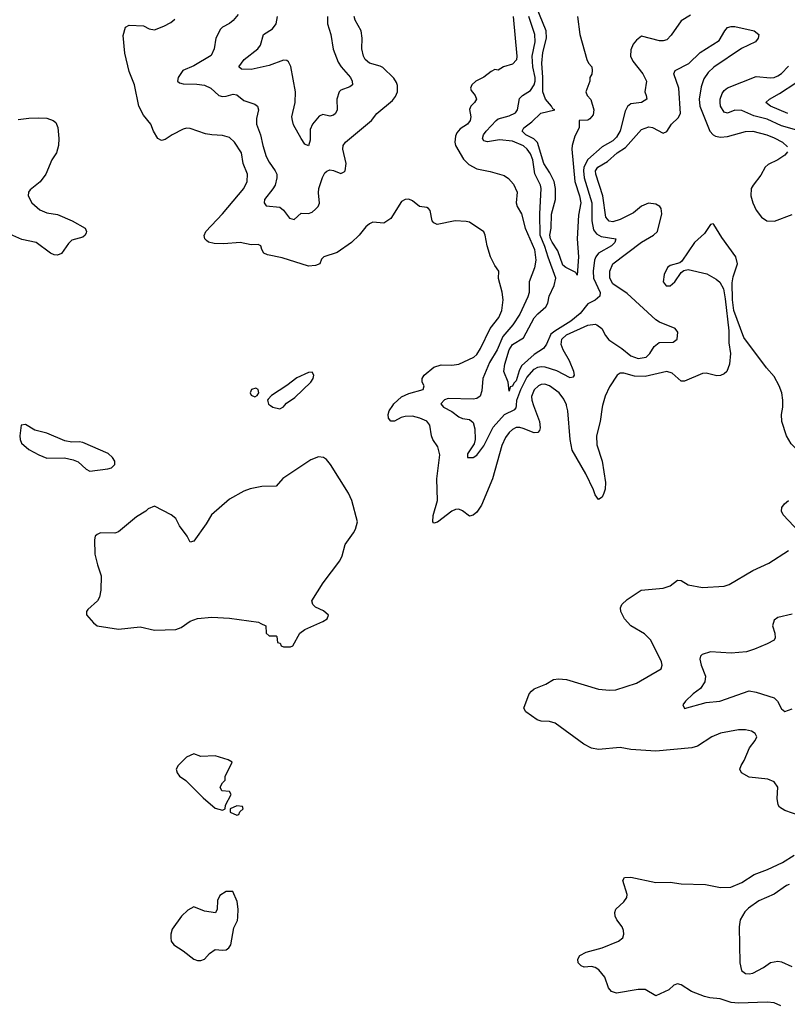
# Model space of a CAD drawing. Header units: inches. Extents: x 1694797 to 1849917, y 907313 to 1017959.
# Tile 614 of 656: x 1812998 to 1817283, y 936658 to 942153. Entities that reach past the tile are written whole.
import ezdxf

# ---------------------------------------------------------------- set-up
doc = ezdxf.new("R2010")
doc.units = ezdxf.units.IN
doc.header["$MEASUREMENT"] = 0
doc.layers.add('B8913', color=7, linetype='Continuous')
doc.layers.add('B8914', color=7, linetype='Continuous')

msp = doc.modelspace()

# ---------------------------------------------------------------- linework, layer by layer
at = {"layer": 'B8913', "color": 5}
for points, elevation in [([(1814398.8, 940000), (1814411.4, 939991.4), (1814450, 939981.3), (1814470, 939992.2), (1814476.9, 940000)], 820), ([(1815867.1, 940000), (1815899.6, 939910), (1815904.3, 939875.7), (1815899.8, 939860.2), (1815890, 939848.7), (1815870, 939847.2), (1815807.8, 939872.2), (1815790, 939877.4), (1815770, 939876.5), (1815750, 939866.8), (1815730, 939849), (1815710, 939821.2), (1815690, 939776.9), (1815638.1, 939590), (1815575.6, 939444.4), (1815550, 939405.1), (1815530, 939388), (1815510, 939382.4), (1815470, 939411.8), (1815450, 939420.7), (1815430, 939419.6), (1815410, 939409.6), (1815330, 939348.7), (1815310, 939343.5), (1815304.4, 939350), (1815306.9, 939386.9), (1815330.4, 939470), (1815327.1, 939590), (1815344.1, 939724.1), (1815332, 939770), (1815304.1, 939810), (1815296.2, 939830), (1815288, 939890), (1815271.7, 939911.7), (1815232.4, 939930), (1815190, 939940.4), (1815150, 939939.1), (1815127.6, 939932.4), (1815090, 939912.1), (1815070, 939911.5), (1815056.4, 939930), (1815054.8, 939950), (1815060.7, 939970), (1815080.8, 940000)], 780), ([(1815356.5, 940000), (1815364.2, 939990), (1815410, 939966.9), (1815450, 939936), (1815470, 939927.8), (1815510, 939920.8), (1815530, 939905.7), (1815538.3, 939870), (1815540.3, 939810), (1815534.5, 939785.5), (1815497.7, 939730), (1815497.2, 939710), (1815530, 939709.4), (1815550, 939722.2), (1815590, 939775), (1815641, 939879), (1815703.7, 939950), (1815761.8, 939978.2), (1815770, 939987.6), (1815771, 940000)], 760), ([(1816251.6, 940000), (1816248.7, 939990), (1816238.5, 939910), (1816218.4, 939830), (1816220.4, 939780.4), (1816250.2, 939690), (1816268.5, 939570), (1816266.2, 939533.8), (1816259.1, 939510), (1816250, 939488.7), (1816230, 939475.3), (1816210, 939502), (1816201.3, 939530), (1816159.1, 939619), (1816083, 939750), (1816070.5, 939810), (1816058, 939970), (1816050.7, 940000)], 780), ([(1817951.2, 940000), (1817910, 939986), (1817863.9, 939956.1), (1817790, 939877.6), (1817710, 939831.6), (1817690, 939814.5), (1817670, 939789.3), (1817629, 939711), (1817609, 939691), (1817566, 939674), (1817527.3, 939672.7), (1817470, 939678.5), (1817435.2, 939695.2), (1817390, 939728.5), (1817330, 939759.3), (1817305.4, 939785.4), (1817278.1, 939830), (1817251.7, 939910), (1817249.9, 939950), (1817258.2, 939990), (1817258.2, 940000)], 780), ([(1817350, 939294.5), (1817259.6, 939390), (1817251.5, 939410), (1817253, 939430), (1817268, 939452), (1817289.8, 939470.2)], 780), ([(1817354, 937710), (1817270, 937739.5), (1817238.6, 937758.6), (1817232, 937772), (1817227, 937807), (1817229.3, 937870), (1817210, 937899), (1817173.8, 937913.8), (1817070, 937926), (1817026.6, 937950), (1817018.4, 937970), (1817026, 937990), (1817042, 938018), (1817071.1, 938090), (1817103, 938130), (1817112.8, 938150), (1817104.5, 938170), (1817082.7, 938182.7), (1817049.8, 938189.8), (1817010, 938189.8), (1816910, 938170.8), (1816862.4, 938150), (1816781, 938099), (1816750, 938088.8), (1816550, 938070.8), (1816410, 938081.1), (1816349.2, 938090.8), (1816230, 938079.8), (1816190, 938088.5), (1816148, 938110), (1815987.3, 938227.3), (1815955.7, 938235.7), (1815910, 938238.2), (1815886.6, 938246.6), (1815822.7, 938290), (1815813.2, 938310), (1815842.4, 938390), (1815854.5, 938405.5), (1815870, 938418.4), (1815935.6, 938444.4), (1815978, 938470), (1816006, 938474), (1816049.7, 938470.3), (1816230, 938417.6), (1816290, 938411.2), (1816326.8, 938413.2), (1816442, 938450), (1816579.3, 938530), (1816584.5, 938550), (1816581.6, 938570), (1816522, 938690), (1816486.3, 938726.3), (1816409.7, 938770), (1816375.1, 938810), (1816353.7, 938850), (1816351.1, 938870), (1816358.9, 938890), (1816390, 938917.4), (1816466.6, 938970), (1816590, 938980.2), (1816630, 938993.7), (1816670, 939024.9), (1816690, 939022.4), (1816730, 938999.6), (1816810, 938984.6), (1816930, 938992.2), (1816958.2, 939001.8), (1817090, 939079.3), (1817180.7, 939119.3), (1817289, 939190)], 780), ([(1817310, 938835.6), (1817230, 938816.5), (1817210, 938802), (1817199.7, 938770), (1817213.6, 938730), (1817216.2, 938703.8), (1817209, 938690), (1817169.7, 938670.3), (1817100.6, 938639.4), (1817054.6, 938625.4), (1816970, 938617.2), (1816854.5, 938625.5), (1816808.7, 938610), (1816799.3, 938600.7), (1816795.1, 938584.9), (1816802, 938550), (1816826.9, 938490), (1816822.7, 938457.3), (1816798.9, 938421.1), (1816757, 938390), (1816714, 938350), (1816699, 938330), (1816710, 938309.5), (1816830, 938342.6), (1816906, 938350), (1817070, 938408.2), (1817110, 938400.4), (1817209.4, 938369.4), (1817229, 938350), (1817250, 938307.8), (1817270, 938292.8), (1817310, 938307.4)], 760), ([(1817247, 936650), (1817210, 936666.2), (1817170, 936669.8), (1817010, 936664.7), (1816970, 936669.2), (1816908.8, 936688.8), (1816850, 936693.5), (1816821.1, 936701.1), (1816749, 936729), (1816690, 936767), (1816670, 936772.7), (1816650, 936764.4), (1816621, 936739), (1816550, 936706.5), (1816490, 936741), (1816450, 936741.8), (1816330, 936719.8), (1816301.6, 936730), (1816285.4, 936750), (1816263.9, 936810), (1816231.9, 936850), (1816210, 936863.4), (1816190, 936869), (1816150, 936865.7), (1816132.2, 936872.2), (1816116.3, 936890), (1816113, 936910), (1816125.6, 936930), (1816160.5, 936950), (1816250, 936973.4), (1816340.5, 937010), (1816365.1, 937030), (1816371.1, 937050), (1816368.2, 937070), (1816360.5, 937090), (1816332, 937130), (1816322.7, 937150), (1816321.2, 937170), (1816326, 937190), (1816370, 937230.6), (1816386.6, 937253.4), (1816389.6, 937270.3), (1816365.6, 937350), (1816374.2, 937365.8), (1816410, 937367.7), (1816550, 937337.4), (1816630, 937340.2), (1816690, 937330.2), (1816826.3, 937326.3), (1816910.8, 937309.2), (1816968, 937312), (1817030, 937338.7), (1817097.2, 937382.8), (1817171.8, 937410), (1817256, 937450), (1817320.9, 937490)], 780), ([(1817293.2, 937326.8), (1817278.7, 937321.3), (1817210, 937273.8), (1817123.6, 937236.4), (1817065.8, 937194.2), (1817046.4, 937173.6), (1817019.4, 937130), (1817014.5, 937090), (1817018.7, 936890), (1817027.5, 936847.5), (1817049, 936830), (1817070, 936827.8), (1817090, 936832.3), (1817150, 936862.9), (1817190, 936891.8), (1817230, 936898.7), (1817250, 936895.1), (1817308.4, 936868.4)], 760)]:
    msp.add_lwpolyline(points, dxfattribs=dict(at, elevation=elevation))
at = {"layer": 'B8913', "color": 5, "elevation": 820}
for points in [[(1813030, 939894), (1813006, 939890), (1812998.7, 939830), (1813000.3, 939810), (1813008.8, 939790), (1813050, 939754.9), (1813105.1, 939725.1), (1813150, 939706.4), (1813247.9, 939707.9), (1813296.8, 939696.8), (1813324.9, 939684.9), (1813370, 939644), (1813390, 939634), (1813490, 939646), (1813510, 939651.3), (1813528.9, 939671.1), (1813529, 939690), (1813517.2, 939710), (1813492.7, 939732.7), (1813350, 939793.6), (1813330, 939797.6), (1813290, 939796), (1813250, 939802.7), (1813150, 939845.1), (1813083, 939863)], [(1814666.4, 939713.6), (1814622.8, 939697.2), (1814466.9, 939593.1), (1814430, 939549.3), (1814350, 939547), (1814285.2, 939534.8), (1814250, 939521.2), (1814170, 939477.2), (1814068.2, 939390), (1814039.9, 939340.1), (1813970, 939242), (1813950, 939238), (1813934, 939270), (1813890, 939329.2), (1813869.3, 939370), (1813844, 939390), (1813750, 939438), (1813716, 939424), (1813702, 939410), (1813650, 939379), (1813550, 939294), (1813530, 939286.6), (1813450, 939289.6), (1813430, 939280.7), (1813420.4, 939270), (1813416.4, 939250), (1813418.3, 939170), (1813431.7, 939110), (1813453.7, 939050), (1813452, 938970), (1813443, 938930), (1813433.4, 938910), (1813378.5, 938861.5), (1813370.8, 938850), (1813370.9, 938830.9), (1813410, 938786.8), (1813430, 938770.8), (1813550, 938750.8), (1813670, 938764.9), (1813750, 938746), (1813870, 938750.6), (1813899.1, 938760.9), (1813950, 938796), (1813990, 938811.3), (1814070, 938819.1), (1814170, 938813.7), (1814331.3, 938790), (1814344.1, 938784.1), (1814372, 938770), (1814374, 938730), (1814390, 938714), (1814430, 938714), (1814434, 938710), (1814438, 938678), (1814452.7, 938672.7), (1814458, 938658), (1814470, 938654), (1814510, 938654), (1814522, 938658), (1814562, 938730), (1814589.5, 938750.5), (1814690, 938794), (1814715.3, 938810), (1814722, 938830), (1814694, 938854), (1814650, 938874), (1814634, 938890), (1814629.2, 938910), (1814692, 939010), (1814786.2, 939133.8), (1814798.9, 939161.1), (1814815.1, 939224.9), (1814862.4, 939290), (1814873.3, 939310), (1814883.6, 939350), (1814851.6, 939470), (1814833.6, 939510), (1814734, 939670), (1814710, 939698), (1814693.2, 939710)], [(1813970, 938055.3), (1813930, 938038), (1813882, 937990), (1813872, 937970), (1813878, 937950), (1813890, 937932), (1813926.4, 937906.4), (1814022, 937810), (1814090, 937752), (1814130, 937742), (1814146, 937750), (1814148, 937770), (1814178, 937830), (1814170, 937846), (1814126, 937850), (1814118, 937870), (1814130, 937894), (1814146, 937910), (1814146, 937930), (1814184, 938010), (1814162.5, 938022.5), (1814090, 938044.5), (1814010, 938042)], [(1814210, 937766), (1814174, 937750), (1814174, 937730), (1814210, 937714), (1814222, 937718), (1814227.3, 937732.7), (1814246, 937750), (1814242, 937762)], [(1814150, 937288), (1814115.3, 937264.7), (1814102.5, 937237.5), (1814100.7, 937190), (1814090.4, 937169.6), (1814030, 937178.4), (1813970, 937202.7), (1813935.9, 937184.1), (1813901, 937150), (1813850, 937078), (1813841, 937050), (1813841, 937030), (1813844.7, 937010), (1813858, 936990), (1813910, 936957.3), (1813970, 936910.6), (1813990, 936902), (1814010, 936903), (1814030, 936910.8), (1814058.4, 936941.6), (1814090, 936964.9), (1814130, 936959.5), (1814150, 936962.6), (1814166.2, 936973.8), (1814177.4, 936990), (1814194.2, 937085.8), (1814213.6, 937126.4), (1814215.6, 937144.4), (1814217, 937190), (1814212.3, 937232.3), (1814187.3, 937287.3)]]:
    msp.add_lwpolyline(points, close=True, dxfattribs=at)
at = {"layer": 'B8914', "color": 5}
for points, elevation in [([(1816112.1, 942170), (1816124.6, 942070), (1816164.9, 941930), (1816174, 941910), (1816192.2, 941890), (1816194, 941870), (1816192, 941848), (1816181, 941830), (1816181, 941810), (1816158, 941750), (1816166.8, 941730), (1816187.1, 941707.1), (1816203.7, 941650), (1816198.8, 941621.2), (1816181.2, 941598.8), (1816170, 941591.8), (1816122, 941590), (1816121.5, 941550), (1816097, 941503), (1816082.7, 941450), (1816081.1, 941430), (1816097.2, 941250), (1816123.6, 941170), (1816130.7, 941130), (1816118.2, 941061.8), (1816110.2, 940930.2), (1816118.4, 940830), (1816110, 940726.6), (1816101.7, 940741.7), (1816046.2, 940770), (1816030, 940783.2), (1816002.7, 940862.7), (1815970, 940910.7), (1815962, 940930), (1815957.7, 940950), (1815964.9, 940990), (1815967.2, 941067.2), (1815988.5, 941150), (1815988.3, 941210), (1815981.8, 941250), (1815958.2, 941298.2), (1815924.4, 941350), (1815888, 941468), (1815867.9, 941487.9), (1815823.9, 941510), (1815802.8, 941530), (1815812.5, 941550), (1815857, 941583), (1815908.1, 941631.9), (1815984.7, 941650), (1815974.9, 941654.9), (1815967.3, 941670), (1815933.1, 941710), (1815918.3, 941750), (1815918.5, 941830), (1815912.2, 941910), (1815918.6, 941970), (1815939.2, 942050), (1815937.4, 942090), (1815883.2, 942223.2)], 720), ([(1815080.8, 940000), (1815087.5, 940010), (1815130, 940048.7), (1815170, 940066.3), (1815251.1, 940090), (1815256, 940110), (1815245.6, 940130), (1815245.2, 940150), (1815256.2, 940170), (1815310, 940213.1), (1815350, 940227.5), (1815410, 940225.5), (1815448.6, 940231.4), (1815534, 940270), (1815550, 940284.9), (1815570, 940317.4), (1815624.5, 940430), (1815672.6, 940490), (1815689.4, 940530), (1815696.3, 940590), (1815691.4, 940631.4), (1815671.1, 940708.9), (1815672.1, 940750), (1815650, 940782), (1815626.2, 940830), (1815607.1, 940890), (1815597.2, 940950), (1815590, 940969.3), (1815510, 941023.6), (1815490, 941027.3), (1815429.6, 941029.6), (1815329.5, 941010), (1815310, 941019.2), (1815300.3, 941030), (1815290, 941088.7), (1815280.1, 941100.1), (1815270, 941105.1), (1815229.7, 941109.7), (1815190, 941142), (1815170, 941151.8), (1815150, 941149.6), (1815130, 941137.6), (1815070, 941042.7), (1815030, 941017.2), (1814970, 941022), (1814950, 941013.6), (1814930, 940996.9), (1814894, 940950), (1814850.2, 940909.8), (1814770, 940853), (1814696, 940830), (1814683.8, 940816.2), (1814673.4, 940790), (1814650, 940780.7), (1814610, 940777), (1814463.7, 940823.7), (1814380.8, 940840.8), (1814361.2, 940850), (1814349, 940870), (1814344, 940890), (1814330, 940898), (1814290, 940897), (1814229.6, 940909.6), (1814138, 940902), (1814084.6, 940904.6), (1814052, 940912), (1814040.6, 940920.6), (1814032.1, 940930), (1814028.4, 940948.4), (1814036.5, 940970), (1814129.9, 941070.1), (1814248.9, 941210), (1814267.3, 941250), (1814269.8, 941290), (1814245.8, 941350), (1814235.8, 941410), (1814198.2, 941470), (1814170, 941495.4), (1814130, 941507.3), (1814070, 941509.8), (1814036.1, 941516.1), (1813950, 941545.1), (1813930, 941547.3), (1813910, 941542.6), (1813850, 941511.1), (1813810, 941483.5), (1813790, 941478), (1813770, 941489.6), (1813744.8, 941530), (1813729.8, 941570), (1813690, 941619.8), (1813663.9, 941670), (1813639.8, 941790), (1813610, 941864), (1813585.6, 941965.6), (1813575.1, 942064.9), (1813589.6, 942110.4), (1813610, 942122), (1813690, 942118.9), (1813721.7, 942101.7), (1813750, 942096.2), (1813803.1, 942116.9), (1813842.2, 942137.8), (1813863.5, 942156.5)], 780), ([(1814218.2, 942181.9), (1814190, 942147.6), (1814170, 942131.7), (1814130, 942111.6), (1814119.7, 942100.3), (1814093.5, 942050), (1814083.5, 941990), (1814066.8, 941953.2), (1813970, 941895.2), (1813909.8, 941870.2), (1813883.1, 941830), (1813879.7, 941810), (1813890, 941800.5), (1813910, 941794.5), (1813987, 941793), (1814030, 941786.7), (1814064.4, 941770), (1814110, 941730.6), (1814130, 941724.6), (1814150, 941725.8), (1814190, 941738), (1814210, 941734.3), (1814250, 941701.3), (1814310, 941680.5), (1814325.1, 941670), (1814331, 941650), (1814319.3, 941600.7), (1814320.2, 941570), (1814343.1, 941510), (1814354.8, 941450), (1814373.6, 941390), (1814390, 941358.4), (1814425, 941310), (1814433.3, 941290), (1814434.2, 941270), (1814424.1, 941230), (1814411.7, 941208.3), (1814364.7, 941150), (1814362, 941130), (1814373.6, 941113.6), (1814450, 941107.1), (1814470, 941089.7), (1814504.9, 941044.9), (1814530, 941036.9), (1814570, 941073.3), (1814610, 941071.3), (1814630, 941078.9), (1814650, 941094.7), (1814664.2, 941110), (1814671.2, 941128.8), (1814666.1, 941186.1), (1814668.5, 941210), (1814687.7, 941272.3), (1814702.3, 941297.7), (1814712.4, 941307.6), (1814730, 941314.5), (1814750, 941311.9), (1814790, 941295.4), (1814810, 941302.9), (1814814.6, 941310), (1814821.2, 941350), (1814801.8, 941430), (1814804.7, 941450), (1814816.2, 941470), (1814961.3, 941590), (1814992.4, 941630), (1815078.9, 941701.1), (1815096.5, 941723.5), (1815106.5, 941750), (1815106.4, 941786.4), (1815102.3, 941802.3), (1815086.5, 941826.5), (1815025.1, 941885.1), (1815010, 941893.6), (1814950, 941909.3), (1814927.5, 941930), (1814917.8, 941950), (1814908.4, 941990), (1814909.4, 942050), (1814904.6, 942090), (1814870.3, 942150), (1814865, 942170)], 760), ([(1814716.6, 942170), (1814715.7, 942130), (1814734.5, 942070), (1814748, 941988), (1814776.2, 941916.2), (1814792.1, 941890), (1814843.9, 941830), (1814854, 941810), (1814855.3, 941790), (1814842, 941778), (1814790, 941759.7), (1814780.9, 941750), (1814769, 941710), (1814770.3, 941650), (1814762, 941630), (1814750, 941619.5), (1814730, 941614.5), (1814690, 941622.9), (1814670, 941614), (1814632.6, 941570), (1814620.6, 941539.4), (1814619.5, 941480.5), (1814610, 941449.6), (1814590, 941459.1), (1814570, 941489.8), (1814527, 941567), (1814520.2, 941590), (1814517, 941610), (1814535.8, 941690), (1814537.1, 941750), (1814512.2, 941892.2), (1814498, 941918), (1814490, 941924.2), (1814470, 941927.1), (1814390, 941896.4), (1814290, 941874.3), (1814237.2, 941877.2), (1814222.2, 941890), (1814250.8, 941930), (1814327.1, 941990), (1814341.7, 942010), (1814359.8, 942070), (1814410, 942101.8), (1814430, 942130.4), (1814438.2, 942170)], 740), ([(1815752.5, 942170), (1815773.1, 941950), (1815771.4, 941928.6), (1815750, 941905.4), (1815699.3, 941890), (1815670, 941871.3), (1815650, 941874), (1815630, 941863.1), (1815590, 941832.4), (1815544.5, 941810), (1815521.2, 941790), (1815514, 941770), (1815518, 941758), (1815541.2, 941730), (1815549, 941710), (1815537.2, 941690), (1815517.2, 941670), (1815510, 941652), (1815515.8, 941610), (1815513.7, 941590), (1815497.6, 941570), (1815456.6, 941543.4), (1815438.4, 941521.6), (1815430, 941502), (1815427.6, 941470), (1815431.6, 941450), (1815474.9, 941374.9), (1815504.9, 941344.9), (1815550, 941320.4), (1815625.3, 941305.3), (1815702.5, 941282.5), (1815726.2, 941266.2), (1815754.9, 941234.9), (1815775.8, 941190), (1815769.8, 941130), (1815775.8, 941110), (1815798.7, 941070), (1815819.9, 940990), (1815872.1, 940870), (1815879.4, 940810), (1815871.7, 940768.3), (1815842.8, 940690), (1815841.4, 940630), (1815834, 940606), (1815790.4, 940510), (1815751.5, 940450), (1815696, 940384), (1815662.8, 940310), (1815621.1, 940238.9), (1815584.1, 940150), (1815578.2, 940081.8), (1815568.4, 940051.6), (1815550, 940038), (1815530, 940034.3), (1815390, 940038.5), (1815370, 940031.3), (1815348.9, 940010), (1815356.5, 940000)], 760), ([(1816742.2, 942177.8), (1816690, 942146.2), (1816634.1, 942065.9), (1816610, 942041.3), (1816590, 942034.2), (1816570, 942033.9), (1816470, 942060.5), (1816441.1, 942038.9), (1816423, 942017), (1816410, 941983.7), (1816408.5, 941950), (1816421.2, 941921.2), (1816476.6, 941850), (1816497.7, 941810), (1816487.1, 941750), (1816495.9, 941730), (1816498.5, 941710), (1816470, 941690.7), (1816410, 941683.1), (1816391.1, 941668.9), (1816377.9, 941642.1), (1816350, 941533.3), (1816330, 941496.8), (1816310, 941477.3), (1816250, 941443.4), (1816170, 941373.3), (1816146.9, 941330), (1816144.7, 941310), (1816150, 941270.2), (1816192.6, 941130), (1816192.4, 941030), (1816200.5, 940980.5), (1816217.6, 940957.6), (1816243.6, 940943.6), (1816326.7, 940930), (1816320.5, 940910), (1816302.5, 940890), (1816230, 940849.9), (1816214.1, 940830), (1816207, 940810), (1816198.6, 940750), (1816200.5, 940710), (1816238.4, 940630), (1816236.3, 940610), (1816210, 940588.5), (1816170, 940567.9), (1816127.1, 940512.9), (1816075, 940470), (1815984.7, 940415.3), (1815963, 940397), (1815938, 940342), (1815922.1, 940317.9), (1815870, 940284.4), (1815799.3, 940220.7), (1815785.9, 940194.1), (1815770, 940136.8), (1815756.4, 940123.6), (1815750, 940108.4), (1815735.5, 940104.5), (1815730, 940079.3), (1815724.8, 940130), (1815700.6, 940190), (1815705.9, 940230), (1815729.9, 940310), (1815750, 940340.4), (1815810, 940376.6), (1815870, 940488.8), (1815890, 940512.1), (1815935.8, 940550), (1815945.5, 940570), (1815954.6, 940610), (1815982.4, 940670), (1815991.1, 940710), (1815947.4, 940827.4), (1815930, 940888), (1815903.4, 940950), (1815901, 941070), (1815909.6, 941210), (1815906.2, 941230), (1815873, 941293), (1815862.3, 941370), (1815850, 941403.9), (1815831, 941431), (1815810, 941448.5), (1815750, 941474.4), (1815677.2, 941482.8), (1815610, 941471.9), (1815590, 941476.9), (1815581, 941490), (1815587.7, 941510), (1815602.8, 941530), (1815657.7, 941590), (1815670, 941598.8), (1815730, 941616.6), (1815766.4, 941633.6), (1815776.4, 941650), (1815787.8, 941712.2), (1815804.7, 941730), (1815850, 941757.6), (1815869.5, 941790), (1815875, 941810), (1815876.2, 941830), (1815863.3, 941890), (1815859.4, 941950), (1815876.5, 942030), (1815874.6, 942070), (1815839.7, 942170)], 740), ([(1815771, 940000), (1815773.2, 940030), (1815794.7, 940090), (1815830, 940156.6), (1815870, 940201.7), (1815890, 940213.1), (1815910, 940217.1), (1815930, 940214.7), (1815994.9, 940194.9), (1816070, 940156.5), (1816090, 940160.5), (1816095.2, 940170), (1816091.6, 940190), (1816067.3, 940250), (1816031.6, 940310), (1816020.2, 940340.2), (1816023.8, 940370), (1816050, 940394.2), (1816170, 940447.7), (1816210, 940453.1), (1816220.7, 940450), (1816247.2, 940430), (1816267.5, 940390), (1816286.9, 940366.9), (1816358.6, 940318.6), (1816410, 940277.3), (1816450, 940261.8), (1816494.4, 940270), (1816514.9, 940290), (1816539, 940330), (1816568, 940352), (1816646.8, 940353.2), (1816668.5, 940370), (1816671.7, 940410), (1816657.1, 940430), (1816570, 940464.7), (1816550, 940477.3), (1816390, 940624.1), (1816310, 940678.2), (1816291.8, 940710), (1816293, 940750), (1816310, 940790.9), (1816469.6, 940910.4), (1816536, 940950), (1816558.2, 940970), (1816582.4, 941070), (1816578.6, 941098.6), (1816570.9, 941110.9), (1816550, 941122.8), (1816508.4, 941128.4), (1816470, 941112.7), (1816424.1, 941075.9), (1816350, 941037.5), (1816310, 941025.5), (1816288.9, 941028.9), (1816270, 941050.4), (1816253.5, 941170), (1816214, 941290), (1816213.3, 941310), (1816225, 941330), (1816279.3, 941360.7), (1816333.3, 941410), (1816379.5, 941440.5), (1816470, 941539.2), (1816510, 941554.5), (1816530, 941550.9), (1816590, 941520.4), (1816610, 941528), (1816636.5, 941570), (1816674.5, 941605.5), (1816686.5, 941630), (1816677, 941770), (1816650.5, 941850), (1816657.3, 941870), (1816732.5, 941907.5), (1816796.3, 941970), (1816903.4, 942036.6), (1816933.4, 942090), (1816950, 942109.3), (1816970, 942115.6), (1816990, 942115.1), (1817098, 942090), (1817124, 942070), (1817121.2, 942050), (1817106, 942030), (1817027.2, 941992.7), (1816872.3, 941887.7), (1816841.3, 941858.7), (1816816.8, 941823.2), (1816801.8, 941778.2), (1816790.6, 941710), (1816795.2, 941670), (1816851.4, 941531.4), (1816869.5, 941509.5), (1816882.8, 941502.8), (1816910, 941498.1), (1816950, 941500.5), (1817050, 941529.8), (1817090, 941530.4), (1817169.5, 941510), (1817210, 941493.9), (1817255.8, 941470), (1817283.2, 941443.2)], 760), ([(1817335.4, 941535.4), (1817250, 941559.6), (1817170, 941596.8), (1817096, 941616), (1817030, 941645.5), (1816990, 941648.5), (1816950, 941630.9), (1816930, 941636.4), (1816910.7, 941670), (1816907.4, 941690), (1816908.1, 941710), (1816919.2, 941740.8), (1816930, 941757.1), (1816948.3, 941771.7), (1817110, 941835.3), (1817190, 941828.9), (1817210, 941830.9), (1817230, 941839.4), (1817250, 941851.8), (1817290, 941893.7)], 740), ([(1817286.3, 941630), (1817189.6, 941670), (1817163.6, 941690), (1817182.9, 941710), (1817239.6, 941740.4), (1817330, 941800.4)], 720), ([(1812990, 941595), (1813050, 941603), (1813104.8, 941604.8), (1813150, 941602.6), (1813184.7, 941590), (1813199.1, 941579.1), (1813210.8, 941550.8), (1813216.3, 941490), (1813215.5, 941450), (1813203.1, 941410), (1813177.4, 941370), (1813144.7, 941290), (1813112.5, 941247.5), (1813057.1, 941202.8), (1813047.9, 941190), (1813045.6, 941170), (1813065.3, 941130), (1813110, 941092.2), (1813150, 941074.3), (1813210, 941066.4), (1813290.4, 941030), (1813363.1, 940990), (1813371.8, 940970), (1813370, 940964), (1813363.8, 940950), (1813350, 940939.7), (1813290, 940922.5), (1813270, 940903.5), (1813232.4, 940847.6), (1813210, 940838.7), (1813190, 940841.1), (1813170, 940850.7), (1813090, 940909.9), (1813010, 940925.4), (1812910, 940970.5)], 780), ([(1817283.9, 941416.1), (1817270, 941396.5), (1817230, 941371.1), (1817175.3, 941344.7), (1817159.8, 941330), (1817134.8, 941285.2), (1817092, 941230), (1817082, 941210), (1817078.7, 941170), (1817089.9, 941129.9), (1817110, 941089.6), (1817139.7, 941050), (1817169.4, 941030), (1817212, 941028), (1817310, 941065.3)], 760), ([(1817258.2, 940000), (1817258.3, 940030), (1817252, 940070), (1817238.2, 940110), (1817210, 940161.1), (1817167.1, 940210), (1817039.7, 940379.7), (1816984, 940530), (1816976.2, 940590), (1816975.5, 940684.5), (1816981.5, 940718.5), (1817005.2, 940790), (1816996, 940830), (1816917.2, 940937.2), (1816873.2, 941010), (1816870, 941014), (1816854, 941010), (1816820.4, 940959.6), (1816764.9, 940910), (1816694.9, 940805.1), (1816683.4, 940796.6), (1816630, 940780.5), (1816613.4, 940770), (1816595.8, 940730), (1816590.5, 940690.5), (1816607.7, 940667.7), (1816630, 940668.4), (1816654.5, 940690), (1816690, 940742.8), (1816706.3, 940753.7), (1816730, 940759.1), (1816834.4, 940734.4), (1816885.5, 940705.5), (1816907.3, 940687.3), (1816926, 940650), (1816935.3, 940595.3), (1816955.9, 940415.9), (1816956.3, 940350), (1816966.4, 940290), (1816960.3, 940230), (1816944.9, 940190), (1816930, 940176.3), (1816910, 940167.4), (1816890, 940166.2), (1816830, 940179.8), (1816810, 940177.8), (1816710, 940134.8), (1816690, 940135.8), (1816640.8, 940180.8), (1816610, 940188.8), (1816490, 940161.2), (1816430, 940164.3), (1816370, 940179.4), (1816350, 940180.4), (1816334, 940170), (1816290, 940103.7), (1816267.2, 940052.8), (1816251.6, 940000)], 780), ([(1814476.9, 940000), (1814487.7, 940012.3), (1814534.6, 940045.4), (1814623.8, 940130), (1814636.8, 940150), (1814641, 940170), (1814630, 940186), (1814610, 940183.5), (1814545.4, 940154.6), (1814490, 940111.9), (1814404.2, 940055.8), (1814384.9, 940035.1), (1814382, 940030), (1814387.6, 940007.6), (1814398.8, 940000)], 820), ([(1816050.7, 940000), (1816050, 940002.9), (1816035.6, 940035.6), (1816010, 940070.9), (1815956.3, 940110), (1815930, 940119), (1815910, 940117.8), (1815893.7, 940110), (1815870, 940087.4), (1815854.4, 940050), (1815856.3, 940030), (1815867.1, 940000)], 780)]:
    msp.add_lwpolyline(points, dxfattribs=dict(at, elevation=elevation))
at = {"layer": 'B8914', "color": 5, "elevation": 820}
msp.add_lwpolyline([(1814316, 940096), (1814292, 940090), (1814284.9, 940070), (1814290, 940058), (1814310, 940048.2), (1814324.7, 940055.3), (1814333.2, 940070), (1814328.9, 940088.9)], close=True, dxfattribs=at)

doc.saveas('drawing.dxf')
